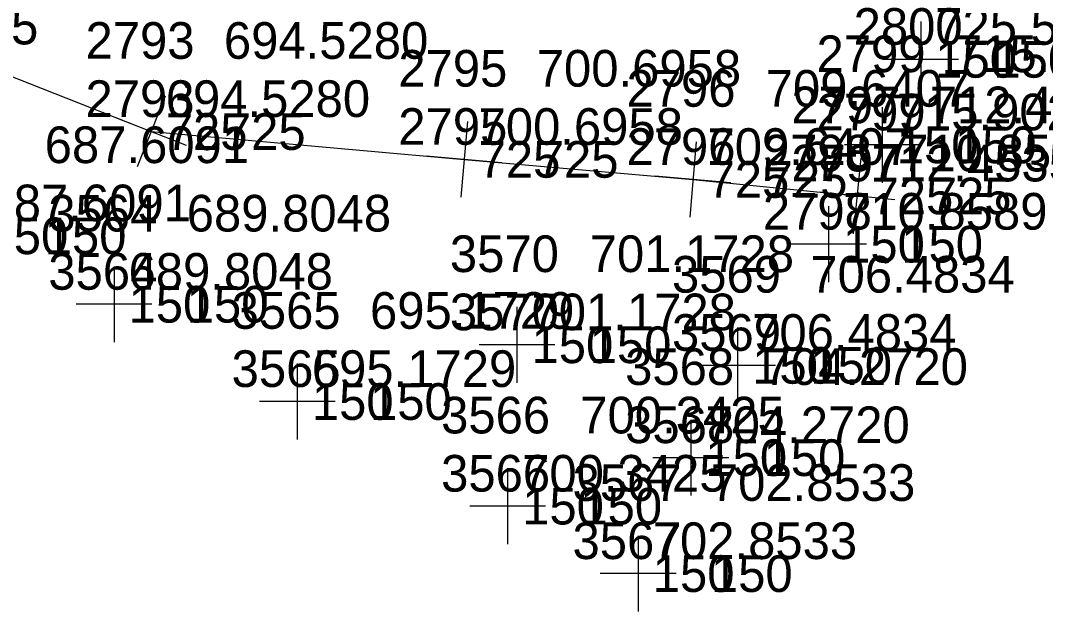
# Model space of a CAD drawing. Extents: x 1602514 to 1609837, y 863887 to 871157.
# Drawn here: x 1608189.6 to 1608401.1, y 865164.9 to 865286.7 of the extents above; entities that cross this region are included whole.
import ezdxf

# ---------------------------------------------------------------- set-up
doc = ezdxf.new("R2010")
doc.units = 0
for name, color, linetype in [('Default', 7, 'Continuous'), ('Survey-Point', 7, 'Continuous'), ('Survey-Spot dirt', 7, 'Continuous'), ('Survey-Text-Elevation', 7, 'Continuous'), ('Survey-Text-Feature', 7, 'Continuous'), ('Survey-Text-Name and Number', 7, 'Continuous')]:
    doc.layers.add(name, color=color, linetype=linetype)

msp = doc.modelspace()

# ---------------------------------------------------------------- linework, layer by layer
at = {"layer": 'Default'}
msp.add_lwpolyline([(1608118.15, 865301.62), (1608161.42, 865285.59), (1608216.57, 865263.84), (1608281.11, 865258.1), (1608328.34, 865253.96), (1608362.18, 865250.55)], dxfattribs=at)
msp.add_lwpolyline([(1608118.15, 865301.62), (1608161.42, 865285.59), (1608216.57, 865263.84), (1608281.11, 865258.1), (1608328.34, 865253.96), (1608362.18, 865250.55)], dxfattribs=at)
msp.add_lwpolyline([(1608118.15, 865301.62), (1608161.42, 865285.59), (1608216.57, 865263.84), (1608281.11, 865258.1), (1608328.34, 865253.96), (1608362.18, 865250.55)], dxfattribs=at)
at = {"layer": 'Survey-Point'}
for p, q in [((1608219.43, 865271.11), (1608213.7, 865256.57)), ((1608219.43, 865271.11), (1608213.7, 865256.57)), ((1608223.83, 865260.97), (1608209.3, 865266.7)), ((1608223.83, 865260.97), (1608209.3, 865266.7)), ((1608281.8, 865265.88), (1608280.42, 865250.32)), ((1608281.8, 865265.88), (1608280.42, 865250.32)), ((1608329.02, 865261.74), (1608327.66, 865246.18)), ((1608329.02, 865261.74), (1608327.66, 865246.18)), ((1608288.89, 865257.4), (1608273.33, 865258.79)), ((1608288.89, 865257.4), (1608273.33, 865258.79)), ((1608362.97, 865258.32), (1608361.4, 865242.77)), ((1608362.97, 865258.32), (1608361.4, 865242.77)), ((1608336.12, 865253.28), (1608320.56, 865254.64)), ((1608336.12, 865253.28), (1608320.56, 865254.64)), ((1608369.95, 865249.76), (1608354.41, 865251.33)), ((1608369.95, 865249.76), (1608354.41, 865251.33))]:
    msp.add_line(p, q, dxfattribs=at)
at = {"layer": 'Survey-Spot dirt'}
for p, q in [((1608375.32, 865286.55), (1608375.32, 865270.92)), ((1608375.32, 865286.55), (1608375.32, 865270.92)), ((1608383.13, 865278.73), (1608367.51, 865278.73)), ((1608383.13, 865278.73), (1608367.51, 865278.73)), ((1608367.38, 865268.9), (1608367.38, 865253.28)), ((1608367.38, 865268.9), (1608367.38, 865253.28)), ((1608375.19, 865261.09), (1608359.57, 865261.09)), ((1608375.19, 865261.09), (1608359.57, 865261.09)), ((1608356.31, 865248.42), (1608356.31, 865232.8)), ((1608356.31, 865248.42), (1608356.31, 865232.8)), ((1608364.12, 865240.61), (1608348.49, 865240.61)), ((1608364.12, 865240.61), (1608348.49, 865240.61)), ((1608208.9, 865236.03), (1608208.9, 865220.41)), ((1608208.9, 865236.03), (1608208.9, 865220.41)), ((1608216.71, 865228.22), (1608201.08, 865228.22)), ((1608216.71, 865228.22), (1608201.08, 865228.22)), ((1608292.03, 865227.67), (1608292.03, 865212.05)), ((1608292.03, 865227.67), (1608292.03, 865212.05)), ((1608337.55, 865223.43), (1608337.55, 865207.8)), ((1608337.55, 865223.43), (1608337.55, 865207.8)), ((1608299.84, 865219.86), (1608284.22, 865219.86)), ((1608299.84, 865219.86), (1608284.22, 865219.86)), ((1608246.71, 865215.97), (1608246.71, 865200.35)), ((1608246.71, 865215.97), (1608246.71, 865200.35)), ((1608345.36, 865215.62), (1608329.74, 865215.62)), ((1608345.36, 865215.62), (1608329.74, 865215.62)), ((1608254.52, 865208.16), (1608238.9, 865208.16)), ((1608254.52, 865208.16), (1608238.9, 865208.16)), ((1608327.9, 865204.39), (1608327.9, 865188.76)), ((1608327.9, 865204.39), (1608327.9, 865188.76)), ((1608335.71, 865196.58), (1608320.09, 865196.58)), ((1608335.71, 865196.58), (1608320.09, 865196.58)), ((1608290.1, 865194.4), (1608290.1, 865178.77)), ((1608290.1, 865194.4), (1608290.1, 865178.77)), ((1608297.92, 865186.58), (1608282.29, 865186.58)), ((1608297.92, 865186.58), (1608282.29, 865186.58)), ((1608317.04, 865180.48), (1608317.04, 865164.86)), ((1608317.04, 865180.48), (1608317.04, 865164.86)), ((1608324.85, 865172.67), (1608309.22, 865172.67)), ((1608324.85, 865172.67), (1608309.22, 865172.67))]:
    msp.add_line(p, q, dxfattribs=at)

# ---------------------------------------------------------------- texts
at = {"layer": 'Survey-Text-Elevation'}
for s, p in [('725.5055', (1608378.32, 865281.73)), ('694.5280', (1608231.57, 865278.84)), ('715.9021', (1608382.38, 865276.09)), ('700.6958', (1608296.11, 865273.1)), ('709.6407', (1608343.34, 865268.96)), ('694.5280', (1608219.57, 865266.84)), ('712.4535', (1608377.18, 865265.55)), ('715.9021', (1608370.38, 865264.09)), ('700.6958', (1608284.11, 865261.1)), ('687.6091', (1608194.6, 865257.33)), ('709.6407', (1608331.34, 865256.96)), ('710.8589', (1608371.31, 865255.61)), ('712.4535', (1608365.18, 865253.55)), ('687.6091', (1608182.6, 865245.33)), ('689.8048', (1608223.9, 865243.22)), ('710.8589', (1608359.31, 865243.61)), ('701.1728', (1608307.03, 865234.86)), ('689.8048', (1608211.9, 865231.22)), ('706.4834', (1608352.55, 865230.62)), ('695.1729', (1608261.71, 865223.16)), ('701.1728', (1608295.03, 865222.86)), ('706.4834', (1608340.55, 865218.62)), ('704.2720', (1608342.9, 865211.58)), ('695.1729', (1608249.71, 865211.16)), ('700.3425', (1608305.1, 865201.58)), ('704.2720', (1608330.9, 865199.58)), ('700.3425', (1608293.1, 865189.58)), ('702.8533', (1608332.04, 865187.67)), ('702.8533', (1608320.04, 865175.67))]:
    msp.add_text(s, height=7.56, dxfattribs=at).set_placement(p)
at = {"layer": 'Survey-Text-Feature'}
for s, p in [('725', (1608176.42, 865281.81)), ('150', (1608378.32, 865274.95)), ('150', (1608390.32, 865274.95)), ('725', (1608219.57, 865260.06)), ('725', (1608231.57, 865260.06)), ('150', (1608370.38, 865257.31)), ('150', (1608382.38, 865257.31)), ('725', (1608284.11, 865254.32)), ('725', (1608296.11, 865254.32)), ('725', (1608331.34, 865250.18)), ('725', (1608343.34, 865250.18)), ('725', (1608365.18, 865246.77)), ('725', (1608377.18, 865246.77)), ('150', (1608182.6, 865238.55)), ('150', (1608194.6, 865238.55)), ('150', (1608359.31, 865236.83)), ('150', (1608371.31, 865236.83)), ('150', (1608211.9, 865224.44)), ('150', (1608223.9, 865224.44)), ('150', (1608295.03, 865216.08)), ('150', (1608307.03, 865216.08)), ('150', (1608340.55, 865211.84)), ('150', (1608352.55, 865211.84)), ('150', (1608249.71, 865204.38)), ('150', (1608261.71, 865204.38)), ('150', (1608330.9, 865192.8)), ('150', (1608342.9, 865192.8)), ('150', (1608293.1, 865182.8)), ('150', (1608305.1, 865182.8)), ('150', (1608320.04, 865168.89)), ('150', (1608332.04, 865168.89))]:
    msp.add_text(s, height=7.56, dxfattribs=at).set_placement(p)
at = {"layer": 'Survey-Text-Name and Number'}
for s, p in [('2800', (1608361.48, 865281.73)), ('2793', (1608203.02, 865278.84)), ('2799', (1608353.83, 865276.09)), ('2795', (1608267.55, 865273.1)), ('2796', (1608314.62, 865268.96)), ('2793', (1608203.02, 865266.84)), ('2797', (1608348.64, 865265.55)), ('2799', (1608353.83, 865264.09)), ('2795', (1608267.55, 865261.1)), ('2796', (1608314.62, 865256.96)), ('2798', (1608342.76, 865255.61)), ('2797', (1608348.64, 865253.55)), ('3564', (1608195.35, 865243.22)), ('2798', (1608342.76, 865243.61)), ('3570', (1608278.19, 865234.86)), ('3564', (1608195.35, 865231.22)), ('3569', (1608324.01, 865230.62)), ('3565', (1608233.16, 865223.16)), ('3570', (1608278.19, 865222.86)), ('3569', (1608324.01, 865218.62)), ('3568', (1608314.35, 865211.58)), ('3565', (1608233.16, 865211.16)), ('3566', (1608276.38, 865201.58)), ('3568', (1608314.35, 865199.58)), ('3566', (1608276.38, 865189.58)), ('3567', (1608303.49, 865187.67)), ('3567', (1608303.49, 865175.67))]:
    msp.add_text(s, height=7.56, dxfattribs=at).set_placement(p)

doc.saveas('drawing.dxf')
